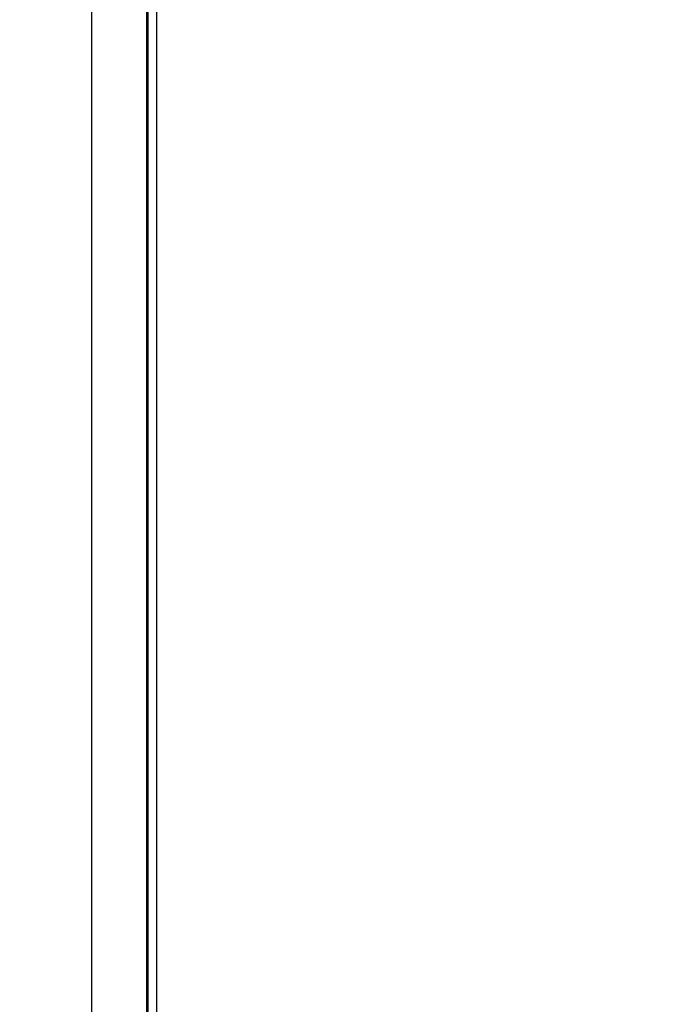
# Model space of a CAD drawing. Header units: millimetres. Extents: x 0 to 1750, y -1720 to 477.
# Tile 284 of 317: x 622 to 633, y -78 to -60. Entities that reach past the tile are written whole.
import ezdxf

# ---------------------------------------------------------------- set-up
doc = ezdxf.new("R2010")
doc.units = ezdxf.units.MM
doc.header["$LTSCALE"] = 92.51
doc.header["$PDMODE"] = 3
doc.header["$PDSIZE"] = 8
doc.layers.get('0').update_dxf_attribs({"linetype": 'CONTINUOUS'})
doc.layers.get('Defpoints').update_dxf_attribs({"linetype": 'CONTINUOUS'})
for name, color, linetype in [('000-VC5000_DXF_DIMENSION', 7, 'CONTINUOUS'), ('DE-11-072043DXF_CONTINUOUS_LINE', 7, 'CONTINUOUS'), ('DE-13-001875DXF_CONTINUOUS_LINE', 7, 'CONTINUOUS')]:
    doc.layers.add(name, color=color, linetype=linetype)
doc.styles.get("Standard").update_dxf_attribs({"font": 'ISOCP', "width": 0.8})
doc.dimstyles.new('DIMSTYLE_1', dxfattribs={"dimtxt": 6, "dimasz": 6, "dimexe": 2.5, "dimexo": 0.5, "dimgap": 0.75, "dimtad": 1, "dimdsep": 46, "dimtxsty": 'STANDARD', "dimblk": '_FILLED', "dimblk1": '_FILLED', "dimblk2": '_FILLED', "dimcen": 0.09, "dimclrt": 3, "dimazin": 2, "dimtp": 0.5, "dimtm": 0.5, "dimtfac": 1, "dimtofl": 0, "dimtmove": 0, "dimatfit": 3, "dimldrblk": '_FILLED', "dimfxl": 1, "dimtolj": 1, "dimarcsym": 0})

# ---------------------------------------------------------------- blocks, each defined once
blk = doc.blocks.new('_FILLED')
at = {"color": 0, "linetype": 'ByBlock'}
blk.add_solid([(0, 0), (-1, 0.1667), (-1, -0.1667)], dxfattribs=at)
blk = doc.blocks.new('*D2')
at = {"layer": '000-VC5000_DXF_DIMENSION', "color": 0, "lineweight": -2}
for p, q in [((639.383, -14.055), (565.083, -14.055)), ((567.583, -20.055), (567.583, -217.955)), ((614.883, -223.955), (565.083, -223.955))]:
    blk.add_line(p, q, dxfattribs=at)
at = {"layer": 'Defpoints', "color": 0}
for p in [(639.883, -14.055), (567.583, -223.955), (615.383, -223.955)]:
    blk.add_point(p, dxfattribs=at)
at = {"layer": '000-VC5000_DXF_DIMENSION', "color": 0, "linetype": 'ByBlock', "lineweight": -2, "xscale": 6, "yscale": 6, "zscale": 6}
for p, rotation in [((567.583, -14.055), 90), ((567.583, -223.955), 270)]:
    blk.add_blockref('_FILLED', p, dxfattribs=dict(at, rotation=rotation))
at = {"layer": '000-VC5000_DXF_DIMENSION', "color": 3, "insert": (558.833, -119.099), "char_height": 6, "attachment_point": 2, "rotation": 90, "line_spacing_factor": 0.9}
blk.add_mtext('\\A1;209.9', dxfattribs=at)

msp = doc.modelspace()

# ---------------------------------------------------------------- linework, layer by layer
at = {"layer": 'DE-11-072043DXF_CONTINUOUS_LINE'}
msp.add_line((624.033, -33.555), (624.033, -111.255), dxfattribs=at)
at = {"layer": 'DE-13-001875DXF_CONTINUOUS_LINE'}
for p, q in [((622.883, -111.255), (622.883, -33.555)), ((623.86, -111.255), (623.86, -33.555)), ((623.883, -111.255), (623.883, -33.555))]:
    msp.add_line(p, q, dxfattribs=at)

# ---------------------------------------------------------------- dimensions: what is measured, and where the dimension line sits
at = {"layer": '000-VC5000_DXF_DIMENSION'}
dim = msp.add_linear_dim(base=(567.583, -223.955), p1=(639.883, -14.055), p2=(615.383, -223.955), angle=270, dimstyle='DIMSTYLE_1', dxfattribs=at)
dim.commit()
dim.dimension.update_dxf_attribs({"geometry": '*D2', "text_midpoint": (567.583, -119.099), "dimtype": 160})

doc.saveas('drawing.dxf')
